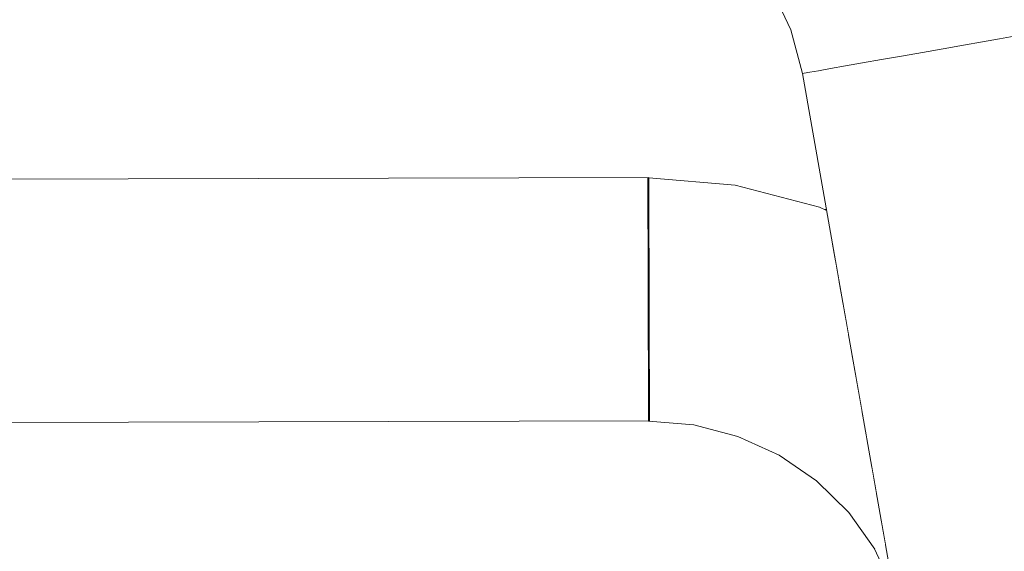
# Model space of a CAD drawing. Header units: millimetres. Extents: x -30280 to 309309, y -17460 to 4378.
# Tile 314 of 656: x 122313 to 122377, y -11042 to -11007. Entities that reach past the tile are written whole.
import ezdxf

# ---------------------------------------------------------------- set-up
doc = ezdxf.new("R2010")
doc.units = ezdxf.units.MM
doc.header["$MEASUREMENT"] = 0
doc.linetypes.add('Wipeout_Contour', pattern=[1000, 0, -1000])
doc.layers.add('P1_PLANTA PRIMERA_3_Nuevo_08_E_Envans secs', color=7, linetype='Continuous')
doc.layers.add('P1_PLANTA PRIMERA_3_Nuevo_09_EI_Mobiliari general', color=7, linetype='Continuous')
doc.layers.add('P1_PLANTA PRIMERA_3_Nuevo_09_EI_Mobiliari general_Pluma_Nº__1', color=7, linetype='Continuous', lineweight=5)

msp = doc.modelspace()

# ---------------------------------------------------------------- wipeouts: each hides what was drawn before it
at = {"color": 254, "linetype": 'Wipeout_Contour', "lineweight": 0, "ltscale": 744380.35708}
msp.add_wipeout([(125602.392, -8989.05), (119928.08, -8989.05), (119928.08, -9336.05), (125456.836, -9336.05), (125456.836, -11434.05), (125602.392, -11434.05)], dxfattribs=at).dxf.layer = 'P1_PLANTA PRIMERA_3_Nuevo_08_E_Envans secs'

# ---------------------------------------------------------------- next in the draw order: wipeouts: each hides what was drawn before it
at = {"color": 254, "linetype": 'Wipeout_Contour', "lineweight": 0, "ltscale": 13224043.01546531}
msp.add_wipeout([(124316.836, -9376.05), (119928.079, -9376.05), (119928.079, -11281.741), (119970.612, -11044.193), (119971.249, -11041.854), (119975.179, -11019.562), (119953.583, -11019.562), (119953.583, -10963.994), (119967.219, -10537.884), (120389.947, -10537.884), (120403.511, -10963.994), (120403.583, -11019.562), (120381.987, -11019.562), (120385.917, -11041.854), (120386.554, -11044.193), (120428.583, -11278.93), (120470.612, -11044.193), (120471.249, -11041.854), (120475.179, -11019.562), (120453.583, -11019.562), (120453.583, -10963.994), (120467.219, -10537.884), (120889.947, -10537.884), (120903.511, -10963.994), (120903.583, -11019.562), (120881.987, -11019.562), (120885.917, -11041.854), (120886.554, -11044.193), (120928.583, -11278.93), (120970.612, -11044.193), (120971.249, -11041.854), (120975.179, -11019.562), (120953.583, -11019.562), (120953.583, -10963.994), (120967.219, -10537.884), (121389.947, -10537.884), (121403.511, -10963.994), (121403.583, -11019.562), (121381.987, -11019.562), (121385.917, -11041.854), (121386.554, -11044.193), (121428.583, -11278.93), (121470.612, -11044.193), (121471.249, -11041.854), (121475.179, -11019.562), (121453.583, -11019.562), (121453.583, -10963.994), (121467.219, -10537.884), (121889.947, -10537.884), (121903.511, -10963.994), (121903.583, -11019.562), (121881.987, -11019.562), (121885.917, -11041.854), (121886.554, -11044.193), (121928.583, -11278.93), (121970.612, -11044.193), (121971.249, -11041.854), (121975.179, -11019.562), (121953.583, -11019.562), (121953.583, -10963.994), (121967.219, -10537.884), (122389.947, -10537.884), (122403.511, -10963.994), (122403.583, -11019.562), (122381.987, -11019.563), (122385.917, -11041.854), (122386.554, -11044.193), (122428.583, -11278.93), (122470.612, -11044.193), (122471.249, -11041.854), (122475.179, -11019.562), (122453.583, -11019.562), (122453.583, -10963.994), (122467.219, -10537.884), (122889.947, -10537.884), (122903.511, -10963.994), (122903.583, -11019.562), (122881.987, -11019.563), (122885.917, -11041.854), (122886.554, -11044.193), (122928.583, -11278.93), (122970.612, -11044.193), (122971.249, -11041.854), (122975.179, -11019.562), (122953.583, -11019.562), (122953.583, -10963.994), (122967.219, -10537.884), (123389.947, -10537.884), (123403.511, -10963.994), (123403.583, -11019.562), (123381.987, -11019.563), (123385.917, -11041.854), (123386.554, -11044.193), (123428.583, -11278.93), (123470.612, -11044.193), (123471.249, -11041.854), (123475.179, -11019.562), (123453.583, -11019.562), (123453.583, -10963.994), (123467.219, -10537.884), (123889.947, -10537.884), (123903.511, -10963.994), (123903.583, -11019.562), (123881.987, -11019.563), (123885.917, -11041.854), (123886.554, -11044.193), (123947.763, -11386.05), (124316.836, -11386.05)], dxfattribs=at).dxf.layer = 'P1_PLANTA PRIMERA_3_Nuevo_08_E_Envans secs'

# ---------------------------------------------------------------- next in the draw order: linework, layer by layer
at = {"layer": 'P1_PLANTA PRIMERA_3_Nuevo_09_EI_Mobiliari general_Pluma_Nº__1', "color": 7, "linetype": 'Continuous', "lineweight": 5}
for p, q in [((122354, -11031.323), (122354.003, -11032.123)), ((122354.063, -11031.323), (122354.065, -11032.123))]:
    msp.add_line(p, q, dxfattribs=at)

# ---------------------------------------------------------------- next in the draw order: wipeouts: each hides what was drawn before it
at = {"color": 254, "linetype": 'Wipeout_Contour', "lineweight": 0, "ltscale": 2944151.951353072}
msp.add_wipeout([(121987.027, -11044.513), (121937.203, -11327.075), (121947.763, -11386.05), (122409.403, -11386.05), (122419.963, -11327.075), (122370.139, -11044.513), (122368.82, -11041.556), (122367.16, -11039.226), (122365.043, -11037.146), (122362.59, -11035.46), (122359.878, -11034.221), (122356.987, -11033.465), (122354.008, -11033.216), (122185.095, -11033.659), (122178.583, -11033.677), (122172.071, -11033.695), (122003.159, -11033.195), (122000.179, -11033.465), (121997.288, -11034.221), (121994.576, -11035.46), (121992.123, -11037.146), (121990.006, -11039.226), (121988.346, -11041.556), (121987.138, -11044.105)], dxfattribs=at).dxf.layer = 'P1_PLANTA PRIMERA_3_Nuevo_08_E_Envans secs'
at = {"color": 254, "linetype": 'Wipeout_Contour', "lineweight": 0, "ltscale": 3434849.516485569}
msp.add_wipeout([(121991.473, -11019.295), (121997.48, -11017.694), (122003.14, -11017.221), (122178.583, -11017.677), (122354.026, -11017.194), (122359.686, -11017.694), (122365.236, -11019.146), (122364.118, -11010.361), (122363.349, -11007.494), (122362.092, -11004.803), (122360.387, -11002.372), (122358.285, -11000.276), (122355.85, -10998.576), (122353.157, -10997.327), (122350.287, -10996.565), (122347.328, -10996.314), (122191.775, -10996.726), (122178.583, -10996.763), (122165.392, -10996.8), (122009.838, -10996.292), (122006.879, -10996.565), (122004.009, -10997.327), (122001.316, -10998.576), (121998.881, -11000.276), (121996.779, -11002.372), (121995.074, -11004.803), (121993.818, -11007.494), (121993.049, -11010.362)], dxfattribs=at).dxf.layer = 'P1_PLANTA PRIMERA_3_Nuevo_09_EI_Mobiliari general'
at = {"color": 254, "linetype": 'Wipeout_Contour', "lineweight": 0, "ltscale": 368583.02019}
msp.add_wipeout([(122364.913, -11020.961), (122366.285, -11022.652), (122366.081, -11021.495)], dxfattribs=at).dxf.layer = 'P1_PLANTA PRIMERA_3_Nuevo_09_EI_Mobiliari general'

# ---------------------------------------------------------------- next in the draw order: linework, layer by layer
at = {"layer": 'P1_PLANTA PRIMERA_3_Nuevo_09_EI_Mobiliari general_Pluma_Nº__1', "color": 7, "linetype": 'Continuous', "lineweight": 5}
for p, q in [((122354.027, -11017.194), (122172.027, -11017.695)), ((122354.026, -11017.194), (122354.026, -11017.316)), ((122353.964, -11017.216), (122353.963, -11017.316)), ((122353.963, -11017.316), (122353.964, -11017.677)), ((122354.026, -11017.316), (122354.026, -11017.677))]:
    msp.add_line(p, q, dxfattribs=at)

# ---------------------------------------------------------------- next in the draw order: wipeouts: each hides what was drawn before it
at = {"color": 254, "linetype": 'Wipeout_Contour', "lineweight": 0, "ltscale": 1228722.539584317}
msp.add_wipeout([(122361.761, -10983.748), (122363.826, -10984.706), (122368.552, -10988.004), (122372.633, -10992.075), (122375.943, -10996.794), (122378.382, -11002.016), (122379.874, -11007.583), (122381.94, -11019.295), (122403.583, -11019.295), (122403.583, -10983.748)], dxfattribs=at).dxf.layer = 'P1_PLANTA PRIMERA_3_Nuevo_09_EI_Mobiliari general'
at = {"color": 254, "linetype": 'Wipeout_Contour', "lineweight": 0, "ltscale": 368372.299715}
msp.add_wipeout([(122354.027, -11018.266), (122178.583, -11018.749), (122354.029, -11019.066)], dxfattribs=at).dxf.layer = 'P1_PLANTA PRIMERA_3_Nuevo_09_EI_Mobiliari general'
at = {"color": 254, "linetype": 'Wipeout_Contour', "lineweight": 0, "ltscale": 491443.604692}
msp.add_wipeout([(122364.641, -11021.901), (122364.305, -11022.985), (122366.522, -11023.998), (122366.285, -11022.652)], dxfattribs=at).dxf.layer = 'P1_PLANTA PRIMERA_3_Nuevo_09_EI_Mobiliari general'

# ---------------------------------------------------------------- next in the draw order: linework, layer by layer
at = {"layer": 'P1_PLANTA PRIMERA_3_Nuevo_09_EI_Mobiliari general_Pluma_Nº__1', "color": 7, "linetype": 'Continuous', "lineweight": 5}
for p, q in [((122353.964, -11017.677), (122353.965, -11018.266)), ((122354.026, -11017.677), (122354.027, -11018.266)), ((122353.965, -11018.266), (122353.966, -11019.066)), ((122354.027, -11018.266), (122354.029, -11019.066))]:
    msp.add_line(p, q, dxfattribs=at)

# ---------------------------------------------------------------- next in the draw order: wipeouts: each hides what was drawn before it
at = {"color": 254, "linetype": 'Wipeout_Contour', "lineweight": 0, "ltscale": 368575.018636}
msp.add_wipeout([(122363.802, -11007.328), (122364.593, -11010.278), (122364.356, -11007.127)], dxfattribs=at).dxf.layer = 'P1_PLANTA PRIMERA_3_Nuevo_09_EI_Mobiliari general'
at = {"color": 254, "linetype": 'Wipeout_Contour', "lineweight": 0, "ltscale": 491636.407657}
msp.add_wipeout([(122373.364, -11008.731), (122371.996, -11008.972), (122428.583, -11329.894), (122428.583, -11321.894)], dxfattribs=at).dxf.layer = 'P1_PLANTA PRIMERA_3_Nuevo_09_EI_Mobiliari general'
at = {"color": 254, "linetype": 'Wipeout_Contour', "lineweight": 0, "ltscale": 368570.40388}
msp.add_wipeout([(122359.686, -11018.177), (122365.236, -11019.628), (122359.706, -11017.818)], dxfattribs=at).dxf.layer = 'P1_PLANTA PRIMERA_3_Nuevo_09_EI_Mobiliari general'
at = {"color": 254, "linetype": 'Wipeout_Contour', "lineweight": 0, "ltscale": 491429.144869}
msp.add_wipeout([(122359.386, -11020.527), (122359.217, -11021.654), (122364.305, -11022.985), (122364.641, -11021.901)], dxfattribs=at).dxf.layer = 'P1_PLANTA PRIMERA_3_Nuevo_09_EI_Mobiliari general'

# ---------------------------------------------------------------- next in the draw order: linework, layer by layer
at = {"layer": 'P1_PLANTA PRIMERA_3_Nuevo_09_EI_Mobiliari general_Pluma_Nº__1', "color": 7, "linetype": 'Continuous', "lineweight": 5}
for p, q in [((122364.237, -11010.34), (122364.118, -11010.361)), ((122364.593, -11010.278), (122364.237, -11010.34)), ((122365.173, -11010.175), (122364.593, -11010.278)), ((122359.686, -11017.694), (122354.027, -11017.221)), ((122365.236, -11019.146), (122359.686, -11017.694))]:
    msp.add_line(p, q, dxfattribs=at)

# ---------------------------------------------------------------- next in the draw order: wipeouts: each hides what was drawn before it
at = {"color": 254, "linetype": 'Wipeout_Contour', "lineweight": 0, "ltscale": 368571.152866}
msp.add_wipeout([(122362.51, -11004.562), (122363.802, -11007.328), (122363.02, -11004.267)], dxfattribs=at).dxf.layer = 'P1_PLANTA PRIMERA_3_Nuevo_09_EI_Mobiliari general'
at = {"color": 254, "linetype": 'Wipeout_Contour', "lineweight": 0, "ltscale": 491633.085123}
msp.add_wipeout([(122371.996, -11008.972), (122370.628, -11009.214), (122427.172, -11329.894), (122428.583, -11329.894)], dxfattribs=at).dxf.layer = 'P1_PLANTA PRIMERA_3_Nuevo_09_EI_Mobiliari general'
at = {"color": 254, "linetype": 'Wipeout_Contour', "lineweight": 0, "ltscale": 491408.022251}
msp.add_wipeout([(122354.031, -11020.079), (122354.034, -11021.194), (122359.217, -11021.654), (122359.386, -11020.527)], dxfattribs=at).dxf.layer = 'P1_PLANTA PRIMERA_3_Nuevo_09_EI_Mobiliari general'
at = {"color": 254, "linetype": 'Wipeout_Contour', "lineweight": 0, "ltscale": 491443.843514}
msp.add_wipeout([(122363.917, -11024.182), (122366.786, -11025.493), (122366.522, -11023.998), (122364.305, -11022.985)], dxfattribs=at).dxf.layer = 'P1_PLANTA PRIMERA_3_Nuevo_09_EI_Mobiliari general'

# ---------------------------------------------------------------- next in the draw order: linework, layer by layer
at = {"layer": 'P1_PLANTA PRIMERA_3_Nuevo_09_EI_Mobiliari general_Pluma_Nº__1', "color": 7, "linetype": 'Continuous', "lineweight": 5}
for p, q in [((122363.348, -11007.494), (122362.092, -11004.803)), ((122364.117, -11010.362), (122363.348, -11007.494))]:
    msp.add_line(p, q, dxfattribs=at)

# ---------------------------------------------------------------- next in the draw order: wipeouts: each hides what was drawn before it
at = {"color": 254, "linetype": 'Wipeout_Contour', "lineweight": 0, "ltscale": 491428.484785}
msp.add_wipeout([(122359.217, -11021.654), (122359.021, -11022.902), (122363.917, -11024.182), (122364.305, -11022.985)], dxfattribs=at).dxf.layer = 'P1_PLANTA PRIMERA_3_Nuevo_09_EI_Mobiliari general'

# ---------------------------------------------------------------- next in the draw order: wipeouts: each hides what was drawn before it
at = {"color": 254, "linetype": 'Wipeout_Contour', "lineweight": 0, "ltscale": 491408.100378}
msp.add_wipeout([(122354.034, -11021.221), (122354.037, -11022.458), (122359.021, -11022.902), (122359.217, -11021.654)], dxfattribs=at).dxf.layer = 'P1_PLANTA PRIMERA_3_Nuevo_09_EI_Mobiliari general'
at = {"color": 254, "linetype": 'Wipeout_Contour', "lineweight": 0, "ltscale": 491444.07366}
msp.add_wipeout([(122363.487, -11025.455), (122367.067, -11027.09), (122366.786, -11025.493), (122363.917, -11024.182)], dxfattribs=at).dxf.layer = 'P1_PLANTA PRIMERA_3_Nuevo_09_EI_Mobiliari general'

# ---------------------------------------------------------------- next in the draw order: wipeouts: each hides what was drawn before it
at = {"color": 254, "linetype": 'Wipeout_Contour', "lineweight": 0, "ltscale": 491048.014953}
msp.add_wipeout([(122178.583, -11020.535), (122178.583, -11021.677), (122354.034, -11021.194), (122354.031, -11020.052)], dxfattribs=at).dxf.layer = 'P1_PLANTA PRIMERA_3_Nuevo_09_EI_Mobiliari general'
at = {"color": 254, "linetype": 'Wipeout_Contour', "lineweight": 0, "ltscale": 491427.717607}
msp.add_wipeout([(122359.021, -11022.902), (122358.805, -11024.23), (122363.487, -11025.455), (122363.917, -11024.182)], dxfattribs=at).dxf.layer = 'P1_PLANTA PRIMERA_3_Nuevo_09_EI_Mobiliari general'

# ---------------------------------------------------------------- next in the draw order: linework, layer by layer
at = {"layer": 'P1_PLANTA PRIMERA_3_Nuevo_09_EI_Mobiliari general_Pluma_Nº__1', "color": 7, "linetype": 'Continuous', "lineweight": 5}
for p, q in [((122353.966, -11019.066), (122353.969, -11020.052)), ((122354.029, -11019.066), (122354.031, -11020.052))]:
    msp.add_line(p, q, dxfattribs=at)

# ---------------------------------------------------------------- next in the draw order: wipeouts: each hides what was drawn before it
at = {"color": 254, "linetype": 'Wipeout_Contour', "lineweight": 0, "ltscale": 491408.167744}
msp.add_wipeout([(122354.037, -11022.485), (122354.041, -11023.805), (122358.805, -11024.23), (122359.021, -11022.902)], dxfattribs=at).dxf.layer = 'P1_PLANTA PRIMERA_3_Nuevo_09_EI_Mobiliari general'
at = {"color": 254, "linetype": 'Wipeout_Contour', "lineweight": 0, "ltscale": 491444.098263}
msp.add_wipeout([(122363.029, -11026.765), (122367.21, -11028.675), (122367.067, -11027.09), (122363.487, -11025.455)], dxfattribs=at).dxf.layer = 'P1_PLANTA PRIMERA_3_Nuevo_09_EI_Mobiliari general'

# ---------------------------------------------------------------- next in the draw order: wipeouts: each hides what was drawn before it
at = {"color": 254, "linetype": 'Wipeout_Contour', "lineweight": 0, "ltscale": 491048.452922}
msp.add_wipeout([(122178.583, -11021.677), (122178.583, -11022.941), (122354.037, -11022.458), (122354.034, -11021.194)], dxfattribs=at).dxf.layer = 'P1_PLANTA PRIMERA_3_Nuevo_09_EI_Mobiliari general'
at = {"color": 254, "linetype": 'Wipeout_Contour', "lineweight": 0, "ltscale": 491426.866691}
msp.add_wipeout([(122358.805, -11024.23), (122358.574, -11025.6), (122363.029, -11026.765), (122363.487, -11025.455)], dxfattribs=at).dxf.layer = 'P1_PLANTA PRIMERA_3_Nuevo_09_EI_Mobiliari general'
at = {"color": 254, "linetype": 'Wipeout_Contour', "lineweight": 0, "ltscale": 491452.724207}
msp.add_wipeout([(122367.21, -11028.675), (122366.518, -11029.882), (122367.703, -11030.697), (122367.366, -11028.782)], dxfattribs=at).dxf.layer = 'P1_PLANTA PRIMERA_3_Nuevo_09_EI_Mobiliari general'

# ---------------------------------------------------------------- next in the draw order: linework, layer by layer
at = {"layer": 'P1_PLANTA PRIMERA_3_Nuevo_09_EI_Mobiliari general_Pluma_Nº__1', "color": 7, "linetype": 'Continuous', "lineweight": 5}
for p, q in [((122353.969, -11020.052), (122353.972, -11021.195)), ((122354.031, -11020.052), (122354.034, -11021.195))]:
    msp.add_line(p, q, dxfattribs=at)

# ---------------------------------------------------------------- next in the draw order: wipeouts: each hides what was drawn before it
at = {"color": 254, "linetype": 'Wipeout_Contour', "lineweight": 0, "ltscale": 491408.099583}
msp.add_wipeout([(122353.978, -11023.827), (122353.982, -11025.216), (122358.574, -11025.6), (122358.805, -11024.23)], dxfattribs=at).dxf.layer = 'P1_PLANTA PRIMERA_3_Nuevo_09_EI_Mobiliari general'
at = {"color": 254, "linetype": 'Wipeout_Contour', "lineweight": 0, "ltscale": 491443.242464}
msp.add_wipeout([(122363.029, -11026.765), (122362.557, -11028.072), (122366.518, -11029.882), (122367.21, -11028.675)], dxfattribs=at).dxf.layer = 'P1_PLANTA PRIMERA_3_Nuevo_09_EI_Mobiliari general'

# ---------------------------------------------------------------- next in the draw order: wipeouts: each hides what was drawn before it
at = {"color": 254, "linetype": 'Wipeout_Contour', "lineweight": 0, "ltscale": 491048.928465}
msp.add_wipeout([(122178.583, -11022.941), (122178.583, -11024.288), (122354.041, -11023.805), (122354.037, -11022.458)], dxfattribs=at).dxf.layer = 'P1_PLANTA PRIMERA_3_Nuevo_09_EI_Mobiliari general'
at = {"color": 254, "linetype": 'Wipeout_Contour', "lineweight": 0, "ltscale": 491425.957877}
msp.add_wipeout([(122358.574, -11025.6), (122358.337, -11026.969), (122362.557, -11028.072), (122363.029, -11026.765)], dxfattribs=at).dxf.layer = 'P1_PLANTA PRIMERA_3_Nuevo_09_EI_Mobiliari general'
at = {"color": 254, "linetype": 'Wipeout_Contour', "lineweight": 0, "ltscale": 491452.7036}
msp.add_wipeout([(122366.518, -11029.882), (122365.825, -11031.047), (122368.032, -11032.564), (122367.703, -11030.697)], dxfattribs=at).dxf.layer = 'P1_PLANTA PRIMERA_3_Nuevo_09_EI_Mobiliari general'

# ---------------------------------------------------------------- next in the draw order: linework, layer by layer
at = {"layer": 'P1_PLANTA PRIMERA_3_Nuevo_09_EI_Mobiliari general_Pluma_Nº__1', "color": 7, "linetype": 'Continuous', "lineweight": 5}
for p, q in [((122353.972, -11021.195), (122353.974, -11022.459)), ((122354.034, -11021.195), (122354.037, -11022.458))]:
    msp.add_line(p, q, dxfattribs=at)

# ---------------------------------------------------------------- next in the draw order: wipeouts: each hides what was drawn before it
at = {"color": 254, "linetype": 'Wipeout_Contour', "lineweight": 0, "ltscale": 491408.139633}
msp.add_wipeout([(122353.982, -11025.216), (122353.986, -11026.605), (122358.337, -11026.969), (122358.574, -11025.6)], dxfattribs=at).dxf.layer = 'P1_PLANTA PRIMERA_3_Nuevo_09_EI_Mobiliari general'
at = {"color": 254, "linetype": 'Wipeout_Contour', "lineweight": 0, "ltscale": 491441.368484}
msp.add_wipeout([(122362.557, -11028.072), (122362.084, -11029.338), (122365.825, -11031.047), (122366.518, -11029.882)], dxfattribs=at).dxf.layer = 'P1_PLANTA PRIMERA_3_Nuevo_09_EI_Mobiliari general'

# ---------------------------------------------------------------- next in the draw order: wipeouts: each hides what was drawn before it
at = {"color": 254, "linetype": 'Wipeout_Contour', "lineweight": 0, "ltscale": 736586.780476}
msp.add_wipeout([(122354.041, -11023.805), (122178.583, -11024.288), (122185.125, -11024.306), (122185.121, -11025.659), (122353.982, -11025.195), (122353.978, -11023.827)], dxfattribs=at).dxf.layer = 'P1_PLANTA PRIMERA_3_Nuevo_09_EI_Mobiliari general'
at = {"color": 254, "linetype": 'Wipeout_Contour', "lineweight": 0, "ltscale": 491425.018695}
msp.add_wipeout([(122358.337, -11026.969), (122358.099, -11028.296), (122362.084, -11029.338), (122362.557, -11028.072)], dxfattribs=at).dxf.layer = 'P1_PLANTA PRIMERA_3_Nuevo_09_EI_Mobiliari general'
at = {"color": 254, "linetype": 'Wipeout_Contour', "lineweight": 0, "ltscale": 491452.565653}
msp.add_wipeout([(122365.154, -11032.134), (122368.343, -11034.326), (122368.032, -11032.564), (122365.825, -11031.047)], dxfattribs=at).dxf.layer = 'P1_PLANTA PRIMERA_3_Nuevo_09_EI_Mobiliari general'

# ---------------------------------------------------------------- next in the draw order: linework, layer by layer
at = {"layer": 'P1_PLANTA PRIMERA_3_Nuevo_09_EI_Mobiliari general_Pluma_Nº__1', "color": 7, "linetype": 'Continuous', "lineweight": 5}
for p, q in [((122353.974, -11022.459), (122353.978, -11023.805)), ((122354.037, -11022.458), (122354.041, -11023.805))]:
    msp.add_line(p, q, dxfattribs=at)

# ---------------------------------------------------------------- next in the draw order: wipeouts: each hides what was drawn before it
at = {"color": 254, "linetype": 'Wipeout_Contour', "lineweight": 0, "ltscale": 491408.163915}
msp.add_wipeout([(122353.986, -11026.605), (122353.99, -11027.952), (122358.099, -11028.296), (122358.337, -11026.969)], dxfattribs=at).dxf.layer = 'P1_PLANTA PRIMERA_3_Nuevo_09_EI_Mobiliari general'
at = {"color": 254, "linetype": 'Wipeout_Contour', "lineweight": 0, "ltscale": 491439.506813}
msp.add_wipeout([(122362.084, -11029.338), (122361.626, -11030.523), (122365.154, -11032.134), (122365.825, -11031.047)], dxfattribs=at).dxf.layer = 'P1_PLANTA PRIMERA_3_Nuevo_09_EI_Mobiliari general'

# ---------------------------------------------------------------- next in the draw order: wipeouts: each hides what was drawn before it
at = {"color": 254, "linetype": 'Wipeout_Contour', "lineweight": 0, "ltscale": 613712.487348}
msp.add_wipeout([(122172.045, -11025.695), (122172.049, -11027.048), (122178.583, -11027.066), (122353.986, -11026.584), (122353.982, -11025.195)], dxfattribs=at).dxf.layer = 'P1_PLANTA PRIMERA_3_Nuevo_09_EI_Mobiliari general'
at = {"color": 254, "linetype": 'Wipeout_Contour', "lineweight": 0, "ltscale": 491424.077514}
msp.add_wipeout([(122358.099, -11028.296), (122357.868, -11029.54), (122361.626, -11030.523), (122362.084, -11029.338)], dxfattribs=at).dxf.layer = 'P1_PLANTA PRIMERA_3_Nuevo_09_EI_Mobiliari general'
at = {"color": 254, "linetype": 'Wipeout_Contour', "lineweight": 0, "ltscale": 491451.373305}
msp.add_wipeout([(122365.154, -11032.134), (122364.524, -11033.111), (122367.532, -11035.178), (122368.343, -11034.326)], dxfattribs=at).dxf.layer = 'P1_PLANTA PRIMERA_3_Nuevo_09_EI_Mobiliari general'

# ---------------------------------------------------------------- next in the draw order: linework, layer by layer
at = {"layer": 'P1_PLANTA PRIMERA_3_Nuevo_09_EI_Mobiliari general_Pluma_Nº__1', "color": 7, "linetype": 'Continuous', "lineweight": 5}
for p, q in [((122353.978, -11023.805), (122353.981, -11025.195)), ((122354.041, -11023.805), (122354.044, -11025.194))]:
    msp.add_line(p, q, dxfattribs=at)

# ---------------------------------------------------------------- next in the draw order: wipeouts: each hides what was drawn before it
at = {"color": 254, "linetype": 'Wipeout_Contour', "lineweight": 0, "ltscale": 491408.171493}
msp.add_wipeout([(122353.99, -11027.952), (122353.993, -11029.216), (122357.868, -11029.54), (122358.099, -11028.296)], dxfattribs=at).dxf.layer = 'P1_PLANTA PRIMERA_3_Nuevo_09_EI_Mobiliari general'
at = {"color": 254, "linetype": 'Wipeout_Contour', "lineweight": 0, "ltscale": 491437.713802}
msp.add_wipeout([(122361.626, -11030.523), (122361.197, -11031.591), (122364.524, -11033.111), (122365.154, -11032.134)], dxfattribs=at).dxf.layer = 'P1_PLANTA PRIMERA_3_Nuevo_09_EI_Mobiliari general'
at = {"color": 254, "linetype": 'Wipeout_Contour', "lineweight": 0, "ltscale": 491458.511425}
msp.add_wipeout([(122367.532, -11035.178), (122366.799, -11035.902), (122369.003, -11038.068), (122368.695, -11036.321)], dxfattribs=at).dxf.layer = 'P1_PLANTA PRIMERA_3_Nuevo_09_EI_Mobiliari general'

# ---------------------------------------------------------------- next in the draw order: wipeouts: each hides what was drawn before it
at = {"color": 254, "linetype": 'Wipeout_Contour', "lineweight": 0, "ltscale": 613738.914533}
msp.add_wipeout([(122178.583, -11027.066), (122185.117, -11027.084), (122185.113, -11028.395), (122353.989, -11027.931), (122353.986, -11026.605)], dxfattribs=at).dxf.layer = 'P1_PLANTA PRIMERA_3_Nuevo_09_EI_Mobiliari general'
at = {"color": 254, "linetype": 'Wipeout_Contour', "lineweight": 0, "ltscale": 491423.162687}
msp.add_wipeout([(122357.868, -11029.54), (122357.652, -11030.664), (122361.197, -11031.591), (122361.626, -11030.523)], dxfattribs=at).dxf.layer = 'P1_PLANTA PRIMERA_3_Nuevo_09_EI_Mobiliari general'
at = {"color": 254, "linetype": 'Wipeout_Contour', "lineweight": 0, "ltscale": 491448.943552}
msp.add_wipeout([(122364.524, -11033.111), (122363.954, -11033.947), (122366.799, -11035.902), (122367.532, -11035.178)], dxfattribs=at).dxf.layer = 'P1_PLANTA PRIMERA_3_Nuevo_09_EI_Mobiliari general'

# ---------------------------------------------------------------- next in the draw order: linework, layer by layer
at = {"layer": 'P1_PLANTA PRIMERA_3_Nuevo_09_EI_Mobiliari general_Pluma_Nº__1', "color": 7, "linetype": 'Continuous', "lineweight": 5}
for p, q in [((122353.981, -11025.195), (122353.986, -11026.584)), ((122354.044, -11025.194), (122354.048, -11026.584))]:
    msp.add_line(p, q, dxfattribs=at)

# ---------------------------------------------------------------- next in the draw order: wipeouts: each hides what was drawn before it
at = {"color": 254, "linetype": 'Wipeout_Contour', "lineweight": 0, "ltscale": 491408.161863}
msp.add_wipeout([(122353.993, -11029.216), (122353.997, -11030.358), (122357.652, -11030.664), (122357.868, -11029.54)], dxfattribs=at).dxf.layer = 'P1_PLANTA PRIMERA_3_Nuevo_09_EI_Mobiliari general'
at = {"color": 254, "linetype": 'Wipeout_Contour', "lineweight": 0, "ltscale": 368578.509855}
msp.add_wipeout([(122361.197, -11031.591), (122363.954, -11033.947), (122364.524, -11033.111)], dxfattribs=at).dxf.layer = 'P1_PLANTA PRIMERA_3_Nuevo_09_EI_Mobiliari general'
at = {"color": 254, "linetype": 'Wipeout_Contour', "lineweight": 0, "ltscale": 368581.405004}
msp.add_wipeout([(122362.77, -11035.386), (122365.274, -11037.107), (122363.064, -11035.102)], dxfattribs=at).dxf.layer = 'P1_PLANTA PRIMERA_3_Nuevo_09_EI_Mobiliari general'
at = {"color": 254, "linetype": 'Wipeout_Contour', "lineweight": 0, "ltscale": 368591.889049}
msp.add_wipeout([(122366.166, -11036.476), (122368.499, -11038.768), (122366.799, -11035.902)], dxfattribs=at).dxf.layer = 'P1_PLANTA PRIMERA_3_Nuevo_09_EI_Mobiliari general'

# ---------------------------------------------------------------- next in the draw order: wipeouts: each hides what was drawn before it
at = {"color": 254, "linetype": 'Wipeout_Contour', "lineweight": 0, "ltscale": 736395.755919}
msp.add_wipeout([(122172.053, -11028.431), (122172.057, -11029.695), (122353.993, -11029.195), (122353.99, -11027.952), (122185.113, -11028.395), (122178.583, -11028.413)], dxfattribs=at).dxf.layer = 'P1_PLANTA PRIMERA_3_Nuevo_09_EI_Mobiliari general'
at = {"color": 254, "linetype": 'Wipeout_Contour', "lineweight": 0, "ltscale": 368572.965531}
msp.add_wipeout([(122360, -11034.12), (122362.77, -11035.386), (122360.201, -11033.794)], dxfattribs=at).dxf.layer = 'P1_PLANTA PRIMERA_3_Nuevo_09_EI_Mobiliari general'
at = {"color": 254, "linetype": 'Wipeout_Contour', "lineweight": 0, "ltscale": 368590.290961}
msp.add_wipeout([(122365.652, -11036.881), (122367.887, -11039.077), (122366.166, -11036.476)], dxfattribs=at).dxf.layer = 'P1_PLANTA PRIMERA_3_Nuevo_09_EI_Mobiliari general'
at = {"color": 254, "linetype": 'Wipeout_Contour', "lineweight": 0, "ltscale": 368598.193762}
msp.add_wipeout([(122368.499, -11038.768), (122369.606, -11041.49), (122369.333, -11039.938)], dxfattribs=at).dxf.layer = 'P1_PLANTA PRIMERA_3_Nuevo_09_EI_Mobiliari general'

# ---------------------------------------------------------------- next in the draw order: linework, layer by layer
at = {"layer": 'P1_PLANTA PRIMERA_3_Nuevo_09_EI_Mobiliari general_Pluma_Nº__1', "color": 7, "linetype": 'Continuous', "lineweight": 5}
for p, q in [((122353.986, -11026.584), (122353.989, -11027.931)), ((122354.048, -11026.584), (122354.052, -11027.93)), ((122365.043, -11037.146), (122362.59, -11035.461))]:
    msp.add_line(p, q, dxfattribs=at)

# ---------------------------------------------------------------- next in the draw order: wipeouts: each hides what was drawn before it
at = {"color": 254, "linetype": 'Wipeout_Contour', "lineweight": 0, "ltscale": 491064.21842}
msp.add_wipeout([(122185.11, -11029.659), (122185.106, -11030.801), (122353.997, -11030.337), (122353.993, -11029.216)], dxfattribs=at).dxf.layer = 'P1_PLANTA PRIMERA_3_Nuevo_09_EI_Mobiliari general'
at = {"color": 254, "linetype": 'Wipeout_Contour', "lineweight": 0, "ltscale": 368564.022334}
msp.add_wipeout([(122357.049, -11033.349), (122360, -11034.12), (122357.15, -11032.996)], dxfattribs=at).dxf.layer = 'P1_PLANTA PRIMERA_3_Nuevo_09_EI_Mobiliari general'
at = {"color": 254, "linetype": 'Wipeout_Contour', "lineweight": 0, "ltscale": 368595.722622}
msp.add_wipeout([(122367.436, -11039.231), (122369.19, -11041.693), (122367.887, -11039.077)], dxfattribs=at).dxf.layer = 'P1_PLANTA PRIMERA_3_Nuevo_09_EI_Mobiliari general'

# ---------------------------------------------------------------- next in the draw order: linework, layer by layer
at = {"layer": 'P1_PLANTA PRIMERA_3_Nuevo_09_EI_Mobiliari general_Pluma_Nº__1', "color": 7, "linetype": 'Continuous', "lineweight": 5}
for p, q in [((122353.989, -11027.931), (122353.993, -11029.194)), ((122354.052, -11027.93), (122354.056, -11029.194)), ((122353.993, -11029.194), (122353.997, -11030.337)), ((122354.056, -11029.194), (122354.06, -11030.337)), ((122353.997, -11030.337), (122354, -11031.323)), ((122354.06, -11030.337), (122354.063, -11031.323)), ((122362.59, -11035.461), (122359.878, -11034.221))]:
    msp.add_line(p, q, dxfattribs=at)

# ---------------------------------------------------------------- next in the draw order: wipeouts: each hides what was drawn before it
at = {"color": 254, "linetype": 'Wipeout_Contour', "lineweight": 0, "ltscale": 491627.677355}
msp.add_wipeout([(122370.628, -11009.214), (122369.301, -11009.447), (122425.805, -11329.894), (122427.172, -11329.894)], dxfattribs=at).dxf.layer = 'P1_PLANTA PRIMERA_3_Nuevo_09_EI_Mobiliari general'
at = {"color": 254, "linetype": 'Wipeout_Contour', "lineweight": 0, "ltscale": 368557.006884}
msp.add_wipeout([(122357.15, -11032.996), (122354.005, -11032.734), (122357.049, -11033.349)], dxfattribs=at).dxf.layer = 'P1_PLANTA PRIMERA_3_Nuevo_09_EI_Mobiliari general'

# ---------------------------------------------------------------- next in the draw order: linework, layer by layer
at = {"layer": 'P1_PLANTA PRIMERA_3_Nuevo_09_EI_Mobiliari general_Pluma_Nº__1', "color": 7, "linetype": 'Continuous', "lineweight": 5}
for p, q in [((122354.003, -11032.123), (122354.005, -11032.712)), ((122354.065, -11032.123), (122354.068, -11032.712)), ((122359.878, -11034.221), (122356.987, -11033.465))]:
    msp.add_line(p, q, dxfattribs=at)

# ---------------------------------------------------------------- next in the draw order: wipeouts: each hides what was drawn before it
at = {"color": 254, "linetype": 'Wipeout_Contour', "lineweight": 0, "ltscale": 491622.517328}
msp.add_wipeout([(122368.057, -11009.667), (122424.521, -11329.894), (122425.805, -11329.894), (122369.301, -11009.447)], dxfattribs=at).dxf.layer = 'P1_PLANTA PRIMERA_3_Nuevo_09_EI_Mobiliari general'
at = {"color": 254, "linetype": 'Wipeout_Contour', "lineweight": 0, "ltscale": 368215.404494}
msp.add_wipeout([(122185.096, -11033.538), (122354.007, -11033.073), (122185.098, -11033.177)], dxfattribs=at).dxf.layer = 'P1_PLANTA PRIMERA_3_Nuevo_09_EI_Mobiliari general'

# ---------------------------------------------------------------- next in the draw order: linework, layer by layer
at = {"layer": 'P1_PLANTA PRIMERA_3_Nuevo_09_EI_Mobiliari general_Pluma_Nº__1', "color": 7, "linetype": 'Continuous', "lineweight": 5}
for p, q in [((122354.005, -11032.712), (122354.007, -11033.073)), ((122354.068, -11032.712), (122354.069, -11033.073)), ((122354.07, -11033.194), (122185.095, -11033.659)), ((122354.007, -11033.073), (122354.008, -11033.216)), ((122356.987, -11033.465), (122354.008, -11033.216)), ((122354.069, -11033.073), (122354.07, -11033.194))]:
    msp.add_line(p, q, dxfattribs=at)

# ---------------------------------------------------------------- next in the draw order: wipeouts: each hides what was drawn before it
at = {"color": 254, "linetype": 'Wipeout_Contour', "lineweight": 0, "ltscale": 491617.761777}
msp.add_wipeout([(122366.932, -11009.865), (122423.361, -11329.894), (122424.521, -11329.894), (122368.057, -11009.667)], dxfattribs=at).dxf.layer = 'P1_PLANTA PRIMERA_3_Nuevo_09_EI_Mobiliari general'

# ---------------------------------------------------------------- next in the draw order: wipeouts: each hides what was drawn before it
at = {"color": 254, "linetype": 'Wipeout_Contour', "lineweight": 0, "ltscale": 491613.555232}
msp.add_wipeout([(122365.961, -11010.037), (122422.36, -11329.894), (122423.361, -11329.894), (122366.932, -11009.865)], dxfattribs=at).dxf.layer = 'P1_PLANTA PRIMERA_3_Nuevo_09_EI_Mobiliari general'

# ---------------------------------------------------------------- next in the draw order: linework, layer by layer
at = {"layer": 'P1_PLANTA PRIMERA_3_Nuevo_09_EI_Mobiliari general_Pluma_Nº__1', "color": 7, "linetype": 'Continuous', "lineweight": 5}
for p, q in [((122365.704, -11019.36), (122365.236, -11019.146)), ((122365.563, -11019.295), (122365.693, -11019.295)), ((122367.16, -11039.226), (122365.043, -11037.146)), ((122368.877, -11041.636), (122367.16, -11039.226)), ((122370.028, -11044.105), (122368.819, -11041.556))]:
    msp.add_line(p, q, dxfattribs=at)

# ---------------------------------------------------------------- next in the draw order: wipeouts: each hides what was drawn before it
at = {"color": 254, "linetype": 'Wipeout_Contour', "lineweight": 0, "ltscale": 491639.785805}
msp.add_wipeout([(122377.06, -11008.079), (122375.935, -11008.278), (122428.583, -11306.858), (122428.583, -11300.28)], dxfattribs=at).dxf.layer = 'P1_PLANTA PRIMERA_3_Nuevo_09_EI_Mobiliari general'

# ---------------------------------------------------------------- next in the draw order: wipeouts: each hides what was drawn before it
at = {"color": 254, "linetype": 'Wipeout_Contour', "lineweight": 0, "ltscale": 491638.735635}
msp.add_wipeout([(122374.691, -11008.497), (122428.583, -11314.137), (122428.583, -11306.858), (122375.935, -11008.278)], dxfattribs=at).dxf.layer = 'P1_PLANTA PRIMERA_3_Nuevo_09_EI_Mobiliari general'

# ---------------------------------------------------------------- next in the draw order: wipeouts: each hides what was drawn before it
at = {"color": 254, "linetype": 'Wipeout_Contour', "lineweight": 0, "ltscale": 491637.598025}
msp.add_wipeout([(122373.364, -11008.731), (122428.583, -11321.894), (122428.583, -11314.137), (122374.691, -11008.497)], dxfattribs=at).dxf.layer = 'P1_PLANTA PRIMERA_3_Nuevo_09_EI_Mobiliari general'

# ---------------------------------------------------------------- next in the draw order: linework, layer by layer
at = {"layer": 'P1_PLANTA PRIMERA_3_Nuevo_09_EI_Mobiliari general_Pluma_Nº__1', "color": 7, "linetype": 'Continuous', "lineweight": 5}
msp.add_line((122420.459, -11329.894), (122364.117, -11010.362), dxfattribs=at)

# ---------------------------------------------------------------- next in the draw order: wipeouts: each hides what was drawn before it
at = {"color": 254, "linetype": 'Wipeout_Contour', "lineweight": 0, "ltscale": 491478.91237}
msp.add_wipeout([(122375.697, -11002.994), (122374.623, -11003.385), (122375.935, -11008.278), (122377.06, -11008.079)], dxfattribs=at).dxf.layer = 'P1_PLANTA PRIMERA_3_Nuevo_09_EI_Mobiliari general'

# ---------------------------------------------------------------- next in the draw order: linework, layer by layer
at = {"layer": 'P1_PLANTA PRIMERA_3_Nuevo_09_EI_Mobiliari general_Pluma_Nº__1', "color": 7, "linetype": 'Continuous', "lineweight": 5}
msp.add_line((122378.031, -11007.908), (122377.06, -11008.079), dxfattribs=at)

# ---------------------------------------------------------------- next in the draw order: wipeouts: each hides what was drawn before it
at = {"color": 254, "linetype": 'Wipeout_Contour', "lineweight": 0, "ltscale": 491474.413989}
msp.add_wipeout([(122373.436, -11003.818), (122374.691, -11008.497), (122375.935, -11008.278), (122374.623, -11003.385)], dxfattribs=at).dxf.layer = 'P1_PLANTA PRIMERA_3_Nuevo_09_EI_Mobiliari general'

# ---------------------------------------------------------------- next in the draw order: linework, layer by layer
at = {"layer": 'P1_PLANTA PRIMERA_3_Nuevo_09_EI_Mobiliari general_Pluma_Nº__1', "color": 7, "linetype": 'Continuous', "lineweight": 5}
msp.add_line((122377.06, -11008.079), (122375.935, -11008.278), dxfattribs=at)

# ---------------------------------------------------------------- next in the draw order: wipeouts: each hides what was drawn before it
at = {"color": 254, "linetype": 'Wipeout_Contour', "lineweight": 0, "ltscale": 491469.532356}
msp.add_wipeout([(122373.436, -11003.818), (122372.17, -11004.279), (122373.364, -11008.731), (122374.691, -11008.497)], dxfattribs=at).dxf.layer = 'P1_PLANTA PRIMERA_3_Nuevo_09_EI_Mobiliari general'

# ---------------------------------------------------------------- next in the draw order: linework, layer by layer
at = {"layer": 'P1_PLANTA PRIMERA_3_Nuevo_09_EI_Mobiliari general_Pluma_Nº__1', "color": 7, "linetype": 'Continuous', "lineweight": 5}
msp.add_line((122375.935, -11008.278), (122374.69, -11008.497), dxfattribs=at)

# ---------------------------------------------------------------- next in the draw order: wipeouts: each hides what was drawn before it
at = {"color": 254, "linetype": 'Wipeout_Contour', "lineweight": 0, "ltscale": 491464.415872}
msp.add_wipeout([(122372.17, -11004.279), (122370.865, -11004.755), (122371.996, -11008.972), (122373.364, -11008.731)], dxfattribs=at).dxf.layer = 'P1_PLANTA PRIMERA_3_Nuevo_09_EI_Mobiliari general'

# ---------------------------------------------------------------- next in the draw order: linework, layer by layer
at = {"layer": 'P1_PLANTA PRIMERA_3_Nuevo_09_EI_Mobiliari general_Pluma_Nº__1', "color": 7, "linetype": 'Continuous', "lineweight": 5}
msp.add_line((122374.69, -11008.497), (122373.364, -11008.731), dxfattribs=at)

# ---------------------------------------------------------------- next in the draw order: wipeouts: each hides what was drawn before it
at = {"color": 254, "linetype": 'Wipeout_Contour', "lineweight": 0, "ltscale": 491459.220031}
msp.add_wipeout([(122370.865, -11004.755), (122369.56, -11005.23), (122370.628, -11009.214), (122371.996, -11008.972)], dxfattribs=at).dxf.layer = 'P1_PLANTA PRIMERA_3_Nuevo_09_EI_Mobiliari general'

# ---------------------------------------------------------------- next in the draw order: linework, layer by layer
at = {"layer": 'P1_PLANTA PRIMERA_3_Nuevo_09_EI_Mobiliari general_Pluma_Nº__1', "color": 7, "linetype": 'Continuous', "lineweight": 5}
msp.add_line((122373.364, -11008.731), (122371.996, -11008.972), dxfattribs=at)

# ---------------------------------------------------------------- next in the draw order: wipeouts: each hides what was drawn before it
at = {"color": 254, "linetype": 'Wipeout_Contour', "lineweight": 0, "ltscale": 491454.102698}
msp.add_wipeout([(122369.56, -11005.23), (122368.294, -11005.692), (122369.301, -11009.447), (122370.628, -11009.214)], dxfattribs=at).dxf.layer = 'P1_PLANTA PRIMERA_3_Nuevo_09_EI_Mobiliari general'

# ---------------------------------------------------------------- next in the draw order: linework, layer by layer
at = {"layer": 'P1_PLANTA PRIMERA_3_Nuevo_09_EI_Mobiliari general_Pluma_Nº__1', "color": 7, "linetype": 'Continuous', "lineweight": 5}
msp.add_line((122371.996, -11008.972), (122370.628, -11009.213), dxfattribs=at)

# ---------------------------------------------------------------- next in the draw order: wipeouts: each hides what was drawn before it
at = {"color": 254, "linetype": 'Wipeout_Contour', "lineweight": 0, "ltscale": 491449.219309}
msp.add_wipeout([(122367.107, -11006.124), (122368.057, -11009.667), (122369.301, -11009.447), (122368.294, -11005.692)], dxfattribs=at).dxf.layer = 'P1_PLANTA PRIMERA_3_Nuevo_09_EI_Mobiliari general'

# ---------------------------------------------------------------- next in the draw order: linework, layer by layer
at = {"layer": 'P1_PLANTA PRIMERA_3_Nuevo_09_EI_Mobiliari general_Pluma_Nº__1', "color": 7, "linetype": 'Continuous', "lineweight": 5}
msp.add_line((122370.628, -11009.213), (122369.301, -11009.448), dxfattribs=at)

# ---------------------------------------------------------------- next in the draw order: wipeouts: each hides what was drawn before it
at = {"color": 254, "linetype": 'Wipeout_Contour', "lineweight": 0, "ltscale": 491444.718136}
msp.add_wipeout([(122367.107, -11006.124), (122366.034, -11006.515), (122366.932, -11009.865), (122368.057, -11009.667)], dxfattribs=at).dxf.layer = 'P1_PLANTA PRIMERA_3_Nuevo_09_EI_Mobiliari general'

# ---------------------------------------------------------------- next in the draw order: linework, layer by layer
at = {"layer": 'P1_PLANTA PRIMERA_3_Nuevo_09_EI_Mobiliari general_Pluma_Nº__1', "color": 7, "linetype": 'Continuous', "lineweight": 5}
for p, q in [((122365.961, -11010.036), (122365.173, -11010.175)), ((122366.932, -11009.865), (122365.961, -11010.036)), ((122368.057, -11009.667), (122366.932, -11009.865)), ((122369.301, -11009.448), (122368.057, -11009.667))]:
    msp.add_line(p, q, dxfattribs=at)

doc.saveas('drawing.dxf')
